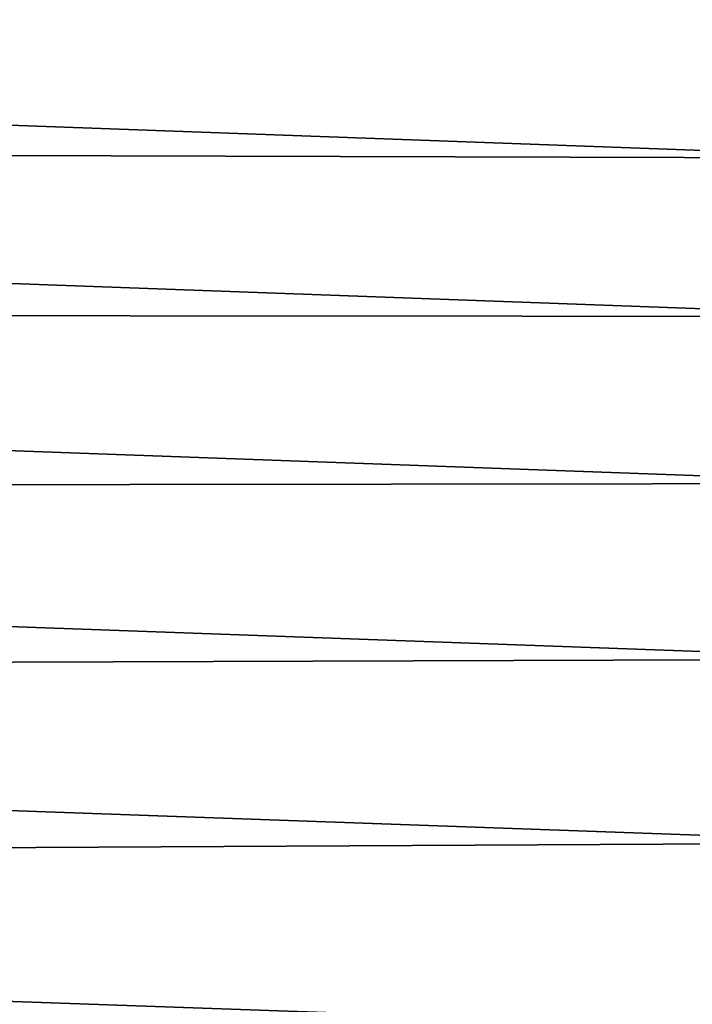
# Model space of a CAD drawing. Header units: metres. Extents: x -2 to 85, y -75 to 96.
# Tile 262 of 444: x 26.75 to 29.12, y -31.13 to -27.66. Entities that reach past the tile are written whole.
import ezdxf

# ---------------------------------------------------------------- set-up
doc = ezdxf.new("R2010")
doc.units = ezdxf.units.M
doc.layers.add('solid_20204500', color=7, linetype='CONTINUOUS')

msp = doc.modelspace()

# ---------------------------------------------------------------- linework, layer by layer
at = {"layer": 'solid_20204500'}
for points in [[(13.349999, -27.543879, 9.293848), (29.895067, -28.148954, 9.294081), (29.895069, -27.625217, 8.705569)], [(13.349999, -27.543879, 9.293848), (13.349999, -28.101477, 9.885617), (29.895067, -28.148954, 9.294081)], [(13.349999, -27.543922, -9.293785), (29.895033, -27.625156, -8.705498), (29.895027, -28.14889, -9.294015)], [(13.349999, -28.101521, -9.885548), (13.349999, -27.543922, -9.293785), (29.895027, -28.14889, -9.294015)], [(13.349999, -28.101477, 9.885617), (29.895065, -28.706022, 9.851143), (29.895067, -28.148954, 9.294081)], [(13.349999, -28.101477, 9.885617), (13.349999, -28.692514, 10.443992), (29.895065, -28.706022, 9.851143)], [(13.349999, -28.101521, -9.885548), (29.895027, -28.14889, -9.294015), (29.895023, -28.705957, -9.851084)], [(13.349999, -28.692556, -10.443916), (13.349999, -28.101521, -9.885548), (29.895023, -28.705957, -9.851084)], [(13.349999, -28.692514, 10.443992), (29.895063, -29.294537, 10.374872), (29.895065, -28.706022, 9.851143)], [(13.349999, -28.692514, 10.443992), (13.349999, -29.314995, 10.967086), (29.895063, -29.294537, 10.374872)], [(13.349999, -28.692556, -10.443916), (29.895023, -28.705957, -9.851084), (29.89502, -29.294472, -10.37482)], [(13.349999, -29.315035, -10.967005), (13.349999, -28.692556, -10.443916), (29.89502, -29.294472, -10.37482)], [(13.349999, -29.315035, -10.967005), (29.89502, -29.294472, -10.37482), (29.895016, -29.912445, -10.86345)], [(13.349999, -29.314995, 10.967086), (29.89506, -29.912508, 10.863496), (29.895063, -29.294537, 10.374872)], [(13.349999, -29.314995, 10.967086), (13.349999, -29.966812, 11.453133), (29.89506, -29.912508, 10.863496)], [(13.349999, -29.96685, -11.453046), (13.349999, -29.315035, -10.967005), (29.895016, -29.912445, -10.86345)], [(13.349999, -29.96685, -11.453046), (29.895016, -29.912445, -10.86345), (29.89501, -30.557783, -11.315321)], [(13.349999, -29.966812, 11.453133), (29.895058, -30.557846, 11.315361), (29.89506, -29.912508, 10.863496)], [(13.349999, -29.966812, 11.453133), (13.349999, -30.645767, 11.90049), (29.895058, -30.557846, 11.315361)], [(13.35, -30.645802, -11.900398), (13.349999, -29.96685, -11.453046), (29.89501, -30.557783, -11.315321)], [(13.349999, -30.645767, 11.90049), (29.895056, -31.228363, 11.728938), (29.895058, -30.557846, 11.315361)], [(13.35, -30.645802, -11.900398), (29.89501, -30.557783, -11.315321), (29.895006, -31.228304, -11.728906)], [(13.349999, -30.645767, 11.90049), (13.349999, -31.349566, 12.307646), (29.895056, -31.228363, 11.728938)], [(13.35, -31.349596, -12.30755), (13.35, -30.645802, -11.900398), (29.895006, -31.228304, -11.728906)]]:
    msp.add_3dface(points, dxfattribs=at)

doc.saveas('drawing.dxf')
